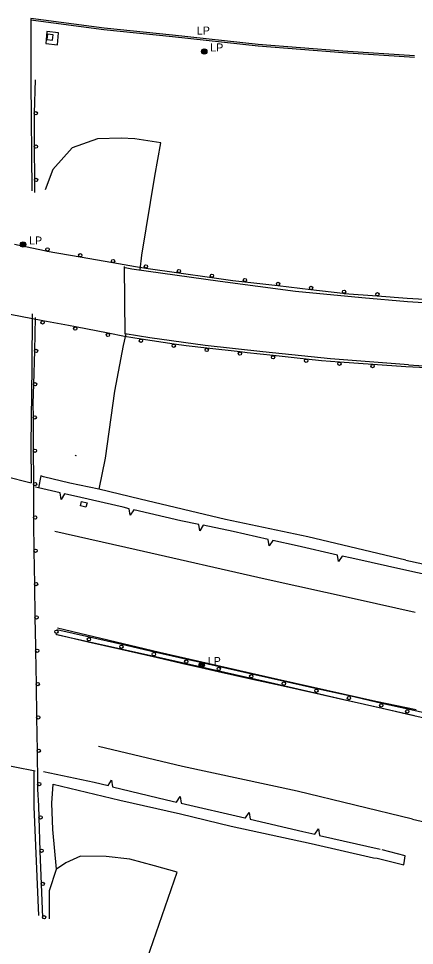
# Model space of a CAD drawing. Extents: x 2402803 to 2427059, y 6985292 to 6997652.
# Drawn here: x 2414436 to 2414673, y 6991391 to 6991947 of the extents above; entities that cross this region are included whole.
import ezdxf

# ---------------------------------------------------------------- set-up
doc = ezdxf.new("R2010")
doc.units = 0
for name, color, linetype in [('p_drainage conc drain', 7, 'Continuous'), ('p_drainage riprap', 7, 'Continuous'), ('p_dtm retaining wall', 7, 'Continuous'), ('p_road - paved curb', 7, 'Continuous'), ('p_road bridge end', 7, 'Continuous'), ('p_road conc barrier', 7, 'Continuous'), ('p_road guard rails', 7, 'Continuous'), ('p_structure general', 7, 'Continuous'), ('p_structure slab', 7, 'Continuous'), ('p_utility manhole', 7, 'Continuous')]:
    doc.layers.add(name, color=color, linetype=linetype)

msp = doc.modelspace()

# ---------------------------------------------------------------- linework, layer by layer
at = {"layer": 'p_drainage conc drain'}
for points in [[(2414668.12, 6991622.27), (2414609.25, 6991636.31), (2414559.84, 6991646.75), (2414508.59, 6991658.86), (2414483.84, 6991664.93), (2414466.41, 6991668.44), (2414450.75, 6991672.35), (2414449.13, 6991672.8), (2414447.58, 6991665.58)], [(2414668.12, 6991622.27), (2414701.55, 6991615.12), (2414742.9, 6991606.03), (2414764.02, 6991601.08), (2414783.16, 6991597.16), (2414810.79, 6991590.46), (2414809.72, 6991587.06), (2414809.65, 6991585.45), (2414788.81, 6991589.7)], [(2414454.33, 6991407.1), (2414454.26, 6991424.17), (2414458.5, 6991436.92), (2414456.19, 6991460.63), (2414455.75, 6991476.51), (2414456.56, 6991487.8), (2414496.55, 6991478.27), (2414532.91, 6991470.02), (2414563.26, 6991462.75), (2414611.22, 6991452.37), (2414648.73, 6991443.69), (2414651, 6991443.57), (2414667, 6991439.57), (2414667.31, 6991442.04), (2414667.68, 6991444.94), (2414653.92, 6991448.53)]]:
    msp.add_lwpolyline(points, dxfattribs=at)
at = {"layer": 'p_drainage riprap'}
for points in [[(2414508.59, 6991796.42), (2414509.61, 6991805.32), (2414517.58, 6991852.59), (2414521.09, 6991872.62), (2414505.41, 6991875.04), (2414497.37, 6991875.38), (2414483.08, 6991874.94), (2414467.81, 6991869.67), (2414456.26, 6991856.65), (2414451.57, 6991844.43)], [(2414500.08, 6991758), (2414498.44, 6991750.95), (2414493.27, 6991723.7), (2414487.64, 6991683.36), (2414483.84, 6991664.93)], [(2414469.8, 6991684.79), (2414469.8, 6991684.79), (2414469.99, 6991685.17), (2414469.77, 6991684.68)], [(2414503.62, 6991355.08), (2414505.58, 6991362.2), (2414530.85, 6991435.06), (2414517.2, 6991438.83), (2414502.39, 6991442.96), (2414488.2, 6991444.45), (2414472.96, 6991444.62), (2414464.01, 6991440.63), (2414458.5, 6991436.92)]]:
    msp.add_lwpolyline(points, dxfattribs=at)
at = {"layer": 'p_dtm retaining wall'}
for p, q in [((2414704.09, 6991608.38), (2414668.74, 6991615.98)), ((2414616.24, 6991457.17), (2414652.62, 6991448.82))]:
    msp.add_line(p, q, dxfattribs=at)
for points in [[(2414460.65, 6991662.6), (2414447.67, 6991665.56), (2414445.94, 6991666)], [(2414463.34, 6991661.99), (2414461.24, 6991658.75), (2414460.63, 6991662.61)], [(2414502.12, 6991653.15), (2414498.54, 6991653.98), (2414473.1, 6991659.77), (2414463.34, 6991661.99)], [(2414504.82, 6991652.52), (2414502.71, 6991649.28), (2414502.12, 6991653.15)], [(2414543.8, 6991643.73), (2414533.13, 6991645.94), (2414504.82, 6991652.52)], [(2414546.51, 6991643.16), (2414544.48, 6991639.88), (2414543.79, 6991643.73)], [(2414585.56, 6991634.71), (2414564.59, 6991639.41), (2414546.51, 6991643.16)], [(2414588.26, 6991634.11), (2414586.18, 6991630.85), (2414585.56, 6991634.71)], [(2414627.18, 6991625.35), (2414602.89, 6991630.83), (2414588.26, 6991634.11)], [(2414629.87, 6991624.74), (2414627.78, 6991621.49), (2414627.16, 6991625.35)], [(2414668.74, 6991615.98), (2414635.81, 6991623.4), (2414629.87, 6991624.74)], [(2414450.71, 6991495.53), (2414481.07, 6991489.02), (2414489.41, 6991487.01)], [(2414489.41, 6991487.01), (2414491.54, 6991490.22), (2414492.1, 6991486.35)], [(2414492.07, 6991486.36), (2414524.53, 6991478.52), (2414530.5, 6991477.15)], [(2414530.5, 6991477.15), (2414532.6, 6991480.39), (2414533.2, 6991476.52)], [(2414533.19, 6991476.53), (2414571.57, 6991467.69), (2414571.96, 6991467.6)], [(2414571.96, 6991467.6), (2414574.08, 6991470.82), (2414574.66, 6991466.96)], [(2414574.65, 6991466.96), (2414606.27, 6991459.46), (2414613.55, 6991457.79)], [(2414613.55, 6991457.79), (2414615.64, 6991461.03), (2414616.25, 6991457.17)]]:
    msp.add_lwpolyline(points, dxfattribs=at)
at = {"layer": 'p_road - paved curb'}
for points in [[(2414673.3, 6991923.78), (2414630.29, 6991926.58), (2414579.5, 6991930.72), (2414528.08, 6991936.28), (2414486.89, 6991940.5), (2414443.01, 6991946.21)], [(2414443.14, 6991947.2), (2414443.11, 6991909.51), (2414443.71, 6991843.79)], [(2414673.36, 6991924.78), (2414630.36, 6991927.58), (2414579.59, 6991931.72), (2414528.18, 6991937.27), (2414487.01, 6991941.49), (2414443.14, 6991947.2)], [(2414669.17, 6991777.54), (2414713.24, 6991774.71), (2414759.43, 6991772.92), (2414804.13, 6991772.31), (2414838.43, 6991772.98), (2414888.54, 6991774.48), (2414943.63, 6991777.56), (2415003.17, 6991782.58), (2415043.69, 6991787.03), (2415092.18, 6991793.49), (2415143.33, 6991801.88), (2415189.35, 6991811.27), (2415225.54, 6991819.23), (2415238.84, 6991822.45)], [(2414669.74, 6991739.5), (2414721.83, 6991736.05), (2414765.29, 6991735.02), (2414818.48, 6991734.36), (2414870.33, 6991735.65), (2414931.84, 6991738.62), (2414986.63, 6991742.61), (2415036.78, 6991748.23), (2415092.16, 6991755.4), (2415145.36, 6991763.34), (2415197.78, 6991774), (2415239.87, 6991783.67), (2415284.03, 6991794.69), (2415310.65, 6991801.59)], [(2414499.68, 6991797.78), (2414503.69, 6991797.1), (2414556.74, 6991789.7), (2414601.98, 6991783.7), (2414641.67, 6991779.93), (2414669.17, 6991777.54)], [(2414443.38, 6991668.57), (2414443.21, 6991691.35), (2414443.79, 6991738.18), (2414444.11, 6991769.96)], [(2414669.74, 6991739.5), (2414622.96, 6991743.07), (2414582.33, 6991747.2), (2414547.65, 6991751.09), (2414514.47, 6991755.68), (2414499.61, 6991758.08)], [(2414457.55, 6991639.6), (2414506.31, 6991628.74), (2414583.66, 6991611.08), (2414638.99, 6991598.78), (2414673.7, 6991591.16)], [(2414458.39, 6991577.65), (2414517.92, 6991564.45), (2414584.38, 6991549.49), (2414632.62, 6991538.28), (2414673.41, 6991529.13)], [(2414459.12, 6991581.65), (2414520.3, 6991567.01), (2414591.25, 6991550.91), (2414650.1, 6991537.74), (2414674.35, 6991532.57)], [(2414672.22, 6991466.82), (2414602.89, 6991483.61), (2414534.02, 6991498.54), (2414483.76, 6991510.44)], [(2414444.77, 6991496.05), (2414444.88, 6991474.37), (2414447.63, 6991409.01)], [(2414672.22, 6991466.82), (2414705.77, 6991459.05), (2414767.28, 6991445.52), (2414854.65, 6991427.07), (2414946.89, 6991408.27), (2415034.55, 6991395.21), (2415132.47, 6991380.41), (2415221.13, 6991369.34), (2415307.89, 6991359.02), (2415382.7, 6991353.57), (2415461.83, 6991349.02), (2415541.78, 6991344.8), (2415626.95, 6991341.77), (2415697.59, 6991342.2), (2415782.51, 6991341.12), (2415841.95, 6991339.2), (2415884.63, 6991336.77)]]:
    msp.add_lwpolyline(points, dxfattribs=at)
at = {"layer": 'p_road bridge end'}
for points in [[(2414499.01, 6991798.38), (2414499.52, 6991757.85)], [(2414443.25, 6991668.43), (2414395.69, 6991680.54)], [(2414396.66, 6991505.5), (2414445.67, 6991495.81)]]:
    msp.add_lwpolyline(points, dxfattribs=at)
msp.add_lwpolyline([(2414473.48, 6991657.48), (2414476.79, 6991656.6), (2414476.1, 6991654), (2414472.79, 6991654.88)], close=True, dxfattribs=at)
at = {"layer": 'p_road conc barrier'}
for p, q in [((2414458.06, 6991577.81), (2414477.55, 6991573.34)), ((2414458.73, 6991580.73), (2414478.22, 6991576.27)), ((2414477.55, 6991573.34), (2414497.05, 6991568.87)), ((2414478.22, 6991576.27), (2414497.72, 6991571.8)), ((2414497.72, 6991571.8), (2414517.21, 6991567.33)), ((2414497.05, 6991568.87), (2414516.54, 6991564.4)), ((2414517.21, 6991567.33), (2414536.71, 6991562.86)), ((2414516.54, 6991564.4), (2414536.04, 6991559.94)), ((2414555.54, 6991555.52), (2414575.06, 6991551.15)), ((2414556.2, 6991558.45), (2414575.71, 6991554.08)), ((2414575.06, 6991551.15), (2414594.57, 6991546.79)), ((2414575.71, 6991554.08), (2414595.23, 6991549.71)), ((2414595.23, 6991549.71), (2414614.75, 6991545.35)), ((2414594.57, 6991546.79), (2414614.09, 6991542.42)), ((2414633.6, 6991538.05), (2414653.04, 6991533.62)), ((2414634.27, 6991540.97), (2414653.71, 6991536.54)), ((2414653.04, 6991533.62), (2414668.61, 6991530.07)), ((2414653.71, 6991536.54), (2414669.28, 6991532.99)), ((2414669.28, 6991532.99), (2414688.72, 6991528.57)), ((2414668.61, 6991530.07), (2414688.05, 6991525.64))]:
    msp.add_line(p, q, dxfattribs=at)
for points in [[(2414536.71, 6991562.86), (2414545.81, 6991560.77), (2414556.2, 6991558.45)], [(2414536.04, 6991559.94), (2414545.14, 6991557.85), (2414555.54, 6991555.52)], [(2414614.75, 6991545.35), (2414632.27, 6991541.42), (2414634.27, 6991540.97)], [(2414614.09, 6991542.42), (2414631.61, 6991538.5), (2414633.6, 6991538.05)]]:
    msp.add_lwpolyline(points, dxfattribs=at)
for centre in [(2414458.39, 6991579.27), (2414477.89, 6991574.8), (2414497.38, 6991570.33), (2414516.88, 6991565.87), (2414536.37, 6991561.4), (2414555.87, 6991556.99), (2414575.39, 6991552.62), (2414594.9, 6991548.25), (2414614.42, 6991543.88), (2414633.93, 6991539.51), (2414653.38, 6991535.08), (2414668.94, 6991531.53)]:
    msp.add_circle(centre, 1, dxfattribs=at)
at = {"layer": 'p_road guard rails'}
for p, q in [((2414445.59, 6991910.4), (2414445, 6991890.41)), ((2414445.1, 6991870.41), (2414445.22, 6991850.42)), ((2414445.22, 6991850.42), (2414445.27, 6991842.86)), ((2414452.9, 6991807.69), (2414472.59, 6991804.22)), ((2414472.59, 6991804.22), (2414492.29, 6991800.75)), ((2414512.01, 6991797.49), (2414531.81, 6991794.71)), ((2414531.81, 6991794.71), (2414551.61, 6991791.93)), ((2414571.43, 6991789.3), (2414591.29, 6991786.97)), ((2414591.29, 6991786.97), (2414611.15, 6991784.64)), ((2414631.02, 6991782.34), (2414650.95, 6991780.82)), ((2414650.95, 6991780.82), (2414669, 6991779.44)), ((2414669, 6991779.44), (2414688.93, 6991778.27)), ((2414450.3, 6991765.9), (2414430.65, 6991769.55)), ((2414445.74, 6991767.84), (2414445.19, 6991747.85)), ((2414489.56, 6991758.35), (2414469.94, 6991762.21)), ((2414529.01, 6991751.89), (2414509.25, 6991754.91)), ((2414568.65, 6991747.15), (2414548.77, 6991749.39)), ((2414445.19, 6991747.85), (2414444.64, 6991727.86)), ((2414608.4, 6991742.85), (2414588.52, 6991744.99)), ((2414648.27, 6991739.7), (2414628.32, 6991741.11)), ((2414668.22, 6991738.29), (2414648.27, 6991739.7)), ((2414680.61, 6991737.59), (2414668.22, 6991738.29)), ((2414444.38, 6991707.86), (2414444.51, 6991687.86)), ((2414444.62, 6991667.86), (2414444.63, 6991647.86)), ((2414444.9, 6991627.87), (2414445.23, 6991607.87)), ((2414445.23, 6991607.87), (2414445.55, 6991587.87)), ((2414445.87, 6991567.88), (2414446.18, 6991547.88)), ((2414446.18, 6991547.88), (2414446.48, 6991527.88)), ((2414446.48, 6991527.88), (2414446.79, 6991507.88)), ((2414446.79, 6991507.88), (2414447.09, 6991487.89)), ((2414447.95, 6991467.91), (2414448.53, 6991447.92)), ((2414449.26, 6991427.96), (2414450.01, 6991407.98))]:
    msp.add_line(p, q, dxfattribs=at)
for points in [[(2414445, 6991890.41), (2414444.98, 6991889.57), (2414445.1, 6991870.41)], [(2414433.32, 6991811.75), (2414451.26, 6991807.98), (2414452.9, 6991807.69)], [(2414492.29, 6991800.75), (2414505.79, 6991798.37), (2414512.01, 6991797.49)], [(2414551.61, 6991791.93), (2414564.37, 6991790.13), (2414571.43, 6991789.3)], [(2414611.15, 6991784.64), (2414630.24, 6991782.4), (2414631.02, 6991782.34)], [(2414469.94, 6991762.21), (2414465.65, 6991763.05), (2414450.3, 6991765.9)], [(2414509.25, 6991754.91), (2414499.35, 6991756.43), (2414489.56, 6991758.35)], [(2414548.77, 6991749.39), (2414536.22, 6991750.81), (2414536.25, 6991750.78), (2414529.01, 6991751.89)], [(2414588.52, 6991744.99), (2414572.83, 6991746.68), (2414568.65, 6991747.15)], [(2414628.32, 6991741.11), (2414617.51, 6991741.87), (2414608.4, 6991742.85)], [(2414444.64, 6991727.86), (2414444.32, 6991716.29), (2414444.32, 6991716.29), (2414444.38, 6991707.86)], [(2414444.51, 6991687.86), (2414444.62, 6991670.73), (2414444.62, 6991667.86)], [(2414444.63, 6991647.86), (2414444.63, 6991644.73), (2414444.9, 6991627.87)], [(2414445.55, 6991587.87), (2414445.83, 6991570.67), (2414445.87, 6991567.88)], [(2414447.09, 6991487.89), (2414447.14, 6991484.83), (2414447.74, 6991474.93), (2414447.95, 6991467.91)], [(2414448.53, 6991447.92), (2414448.54, 6991447.59), (2414448.51, 6991447.59), (2414449.26, 6991427.96)], [(2414450.01, 6991407.98), (2414450.03, 6991407.55), (2414450.03, 6991407.58)]]:
    msp.add_lwpolyline(points, dxfattribs=at)
for centre in [(2414446, 6991890.38), (2414446.1, 6991870.42), (2414446.22, 6991850.42), (2414453.07, 6991808.68), (2414472.76, 6991805.21), (2414492.46, 6991801.73), (2414512.15, 6991798.49), (2414531.95, 6991795.7), (2414551.75, 6991792.92), (2414571.55, 6991790.29), (2414591.41, 6991787.96), (2414611.27, 6991785.63), (2414631.09, 6991783.34), (2414651.03, 6991781.82), (2414450.11, 6991764.92), (2414469.75, 6991761.23), (2414489.36, 6991757.37), (2414509.1, 6991753.93), (2414528.86, 6991750.9), (2414548.66, 6991748.4), (2414446.19, 6991747.82), (2414568.54, 6991746.16), (2414588.42, 6991744), (2414608.3, 6991741.86), (2414628.25, 6991740.11), (2414648.2, 6991738.7), (2414445.64, 6991727.83), (2414445.38, 6991707.87), (2414445.51, 6991687.87), (2414445.62, 6991667.86), (2414445.63, 6991647.86), (2414445.9, 6991627.88), (2414446.23, 6991607.89), (2414446.55, 6991587.89), (2414446.87, 6991567.89), (2414447.18, 6991547.89), (2414447.48, 6991527.9), (2414447.79, 6991507.9), (2414448.09, 6991487.9), (2414448.95, 6991467.94), (2414449.53, 6991447.95), (2414450.25, 6991428), (2414451.01, 6991408.01)]:
    msp.add_circle(centre, 1, dxfattribs=at)
at = {"layer": 'p_structure general'}
msp.add_lwpolyline([(2414453.01, 6991937.84), (2414452.62, 6991934.56), (2414456.08, 6991934.14), (2414456.47, 6991937.42)], close=True, dxfattribs=at)
at = {"layer": 'p_structure slab'}
msp.add_lwpolyline([(2414452, 6991932.14), (2414459.1, 6991931.51), (2414459.74, 6991938.71), (2414452.64, 6991939.34)], close=True, dxfattribs=at)
at = {"layer": 'p_utility manhole'}
for centre, radius in [((2414547.17, 6991927.43), 1.6), ((2414547.17, 6991927.43), 1.6), ((2414547.17, 6991927.43), 1.3), ((2414547.17, 6991927.43), 1.3), ((2414547.17, 6991927.43), 1), ((2414547.17, 6991927.43), 1), ((2414547.17, 6991927.43), 0.539), ((2414547.17, 6991927.43), 0.539), ((2414547.17, 6991927.43), 0.192), ((2414547.17, 6991927.43), 0.192), ((2414438.43, 6991811.64), 1.6), ((2414438.43, 6991811.64), 1.3), ((2414438.43, 6991811.64), 1), ((2414438.43, 6991811.64), 0.539), ((2414438.43, 6991811.64), 0.192), ((2414545.66, 6991559.36), 1.6), ((2414545.66, 6991559.36), 1.3), ((2414545.66, 6991559.36), 1), ((2414545.66, 6991559.36), 0.539), ((2414545.66, 6991559.36), 0.192)]:
    msp.add_circle(centre, radius, dxfattribs=at)

# ---------------------------------------------------------------- texts
for p in [(2414539.1, 6991937.6), (2414547.17, 6991927.43), (2414438.43, 6991811.64), (2414545.66, 6991559.36)]:
    msp.add_text('  LP', height=4.8, dxfattribs=at).set_placement(p)

doc.saveas('drawing.dxf')
